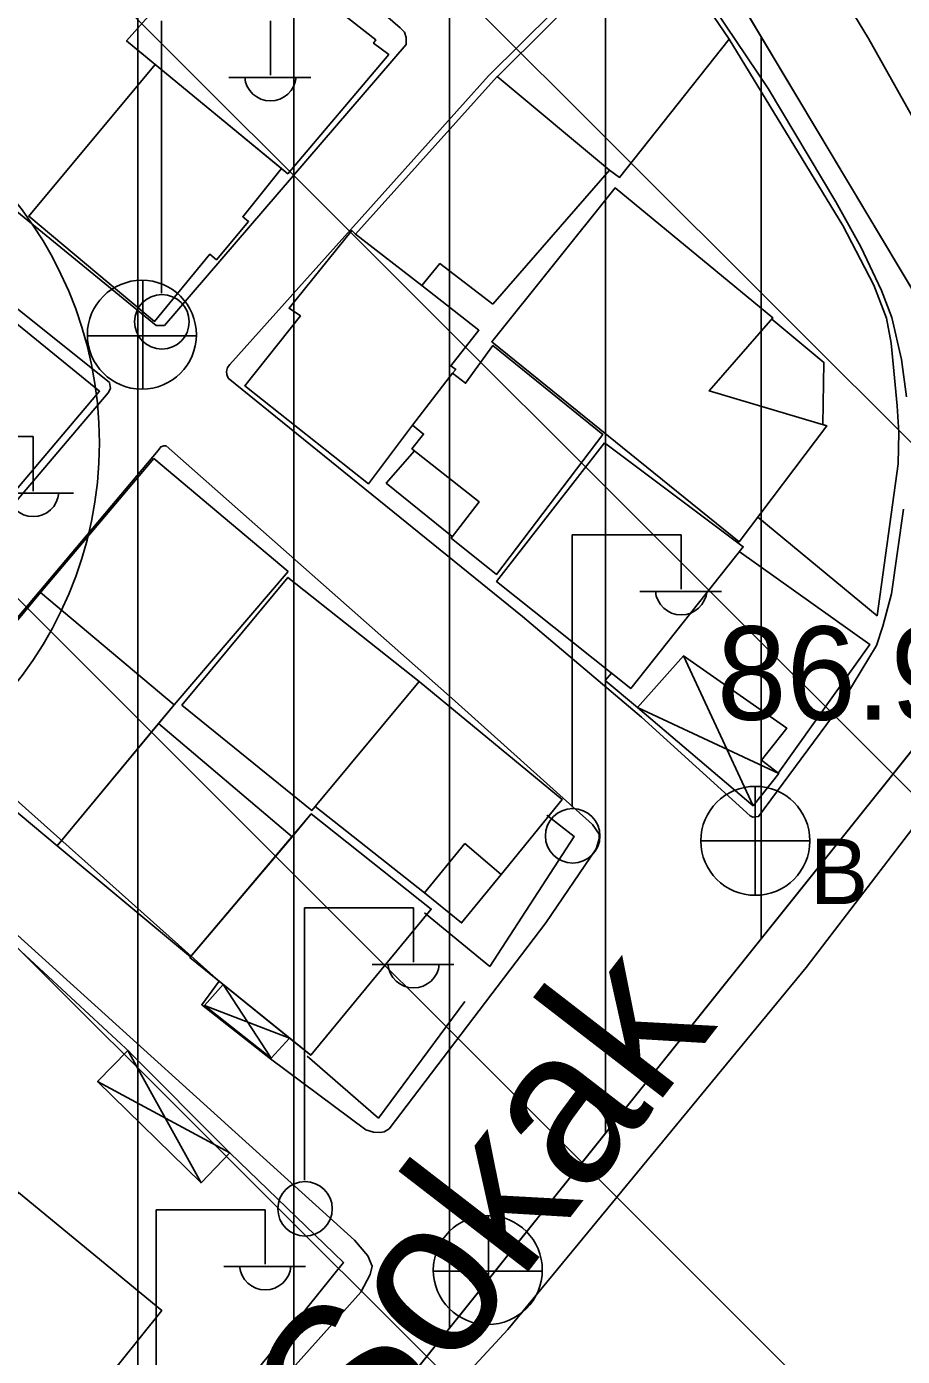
# Model space of a CAD drawing. Extents: x 417995 to 421451, y 4454518 to 4458015.
# Drawn here: x 421102 to 421158.2, y 4456990.8 to 4457076.2 of the extents above; entities that cross this region are included whole.
import ezdxf

# ---------------------------------------------------------------- set-up
doc = ezdxf.new("R2010")
doc.units = 0
for name, color, linetype in [('ADAKENARI', 7, 'Continuous'), ('B_Mesken', 7, 'Continuous'), ('B_Sundurma', 7, 'Continuous'), ('B_Teras', 7, 'Continuous'), ('PL_KA_TARIM_ALANI', 7, 'Continuous'), ('PL_KON_MEV_250', 7, 'Continuous'), ('S_Elektrik_Diregi', 7, 'Continuous'), ('S_Rogar_Kapagi', 7, 'Continuous'), ('S_Rogar_Kapagi_Buski', 7, 'Continuous'), ('Sinir_Duvar_tek_tarafa_ait', 7, 'Continuous'), ('Sinir_Tel_bir_taraf', 7, 'Continuous'), ('SM_DAIRE', 7, 'Continuous'), ('SN_TR_SIVILASMA', 7, 'Continuous'), ('TR_ORTAYOGUNKONUT', 7, 'Continuous'), ('Y_Cadde_Yol', 7, 'Continuous'), ('Y_Yol_Kotu', 7, 'Continuous'), ('Yol_Sose', 7, 'Continuous')]:
    doc.layers.add(name, color=color, linetype=linetype)

msp = doc.modelspace()

# ---------------------------------------------------------------- linework, layer by layer
at = {"layer": 'ADAKENARI'}
for p, q in [((421082.812, 4457186.716), (421168.994, 4457042.411)), ((421168.994, 4457042.411), (421087.91, 4456941.055))]:
    msp.add_line(p, q, dxfattribs=at)
at = {"layer": 'B_Mesken'}
for points in [[(421108.445, 4457075.314), (421118.793, 4457066.78), (421125.281, 4457074.435), (421124.302, 4457075.169), (421124.442, 4457075.375), (421121.329, 4457077.831), (421121.874, 4457078.511), (421119.33, 4457080.582), (421118.891, 4457080.054), (421116.542, 4457082.068), (421116.337, 4457081.836), (421115.122, 4457082.846)], [(421118.39, 4457067.112), (421110.28, 4457073.8), (421108.445, 4457075.314), (421115.122, 4457082.846), (421116.337, 4457081.836), (421116.542, 4457082.068), (421118.891, 4457080.054), (421119.33, 4457080.583), (421121.874, 4457078.511), (421121.329, 4457077.831), (421124.442, 4457075.375), (421124.302, 4457075.169), (421125.281, 4457074.435), (421118.793, 4457066.78)], [(421110.28, 4457073.8), (421102.171, 4457064.053), (421110.252, 4457057.3), (421113.785, 4457061.61), (421114.212, 4457061.255), (421116.277, 4457063.709), (421115.905, 4457064.015), (421118.39, 4457067.112)], [(421118.39, 4457067.112), (421115.905, 4457064.014), (421116.277, 4457063.709), (421114.212, 4457061.255), (421113.785, 4457061.61), (421110.252, 4457057.3), (421102.171, 4457064.053), (421110.28, 4457073.8)], [(421131.965, 4457058.4), (421128.566, 4457061.012), (421127.4, 4457059.604), (421123.142, 4457062.894), (421132.246, 4457073.031), (421139.447, 4457067.021)], [(421131.965, 4457058.4), (421128.566, 4457061.012), (421127.4, 4457059.604), (421123.142, 4457062.894), (421132.246, 4457073.031), (421139.448, 4457067.021)], [(421149.866, 4457057.434), (421153.208, 4457054.664), (421153.143, 4457050.673), (421153.396, 4457050.598), (421147.765, 4457043.135), (421131.888, 4457055.989), (421139.808, 4457065.875), (421149.943, 4457057.522)], [(421149.866, 4457057.434), (421153.208, 4457054.664), (421153.143, 4457050.673), (421153.397, 4457050.598), (421147.765, 4457043.135), (421131.888, 4457055.989), (421139.808, 4457065.875), (421149.943, 4457057.522)], [(421127.4, 4457059.604), (421131.068, 4457056.732), (421129.266, 4457054.438), (421129.575, 4457054.215), (421129.375, 4457053.967), (421126.799, 4457050.636), (421123.978, 4457046.872), (421116.032, 4457053.16), (421119.606, 4457057.65), (421118.881, 4457058.146), (421122.905, 4457063.126), (421123.142, 4457062.894)], [(421127.4, 4457059.604), (421131.068, 4457056.732), (421129.267, 4457054.438), (421129.575, 4457054.215), (421129.375, 4457053.967), (421126.8, 4457050.636), (421123.978, 4457046.872), (421116.032, 4457053.16), (421119.606, 4457057.65), (421118.881, 4457058.146), (421122.905, 4457063.126), (421123.142, 4457062.894)], [(421089.633, 4457050.636), (421097.692, 4457060.159), (421106.72, 4457052.805), (421098.635, 4457043.292)], [(421098.635, 4457043.292), (421089.633, 4457050.636), (421090.341, 4457051.472), (421094.159, 4457055.984), (421097.5, 4457059.932), (421097.692, 4457060.159), (421106.72, 4457052.805)], [(421129.356, 4457043.47), (421125.122, 4457046.913), (421126.938, 4457048.985), (421126.767, 4457049.119), (421127.518, 4457050.053), (421126.799, 4457050.636), (421129.375, 4457053.967), (421130.207, 4457053.322), (421131.961, 4457055.748), (421139.025, 4457050.029), (421132.187, 4457041.039), (421129.287, 4457043.382)], [(421129.356, 4457043.47), (421125.122, 4457046.913), (421126.938, 4457048.985), (421126.767, 4457049.119), (421127.518, 4457050.053), (421126.8, 4457050.636), (421129.375, 4457053.967), (421130.207, 4457053.322), (421131.961, 4457055.748), (421139.025, 4457050.029), (421132.187, 4457041.039), (421129.287, 4457043.382)], [(421139.137, 4457049.487), (421132.197, 4457040.591), (421140.812, 4457033.705), (421148.029, 4457042.821)], [(421139.137, 4457049.487), (421148.029, 4457042.821), (421140.813, 4457033.705), (421132.197, 4457040.591)], [(421118.827, 4457041.229), (421111.503, 4457032.66), (421102.914, 4457039.875), (421110.206, 4457048.482)], [(421118.827, 4457041.229), (421111.503, 4457032.66), (421102.914, 4457039.875), (421110.206, 4457048.482)], [(421120.554, 4457026.142), (421120.332, 4457025.888), (421112.002, 4457032.654), (421118.809, 4457040.851), (421127.227, 4457034.169)], [(421120.554, 4457026.142), (421120.332, 4457025.888), (421112.002, 4457032.654), (421118.809, 4457040.851), (421127.227, 4457034.169)], [(421111.503, 4457032.66), (421103.992, 4457023.603), (421095.397, 4457030.796), (421102.914, 4457039.875)], [(421111.503, 4457032.66), (421110.507, 4457031.459), (421103.992, 4457023.603), (421095.397, 4457030.796), (421102.914, 4457039.875)], [(421127.573, 4457020.596), (421120.554, 4457026.142), (421127.227, 4457034.169), (421136.405, 4457026.591), (421132.501, 4457021.776), (421129.953, 4457018.659)], [(421127.573, 4457020.596), (421120.554, 4457026.142), (421127.227, 4457034.169), (421136.406, 4457026.591), (421132.501, 4457021.776), (421129.953, 4457018.659)], [(421119.069, 4457024.195), (421110.507, 4457031.459), (421103.992, 4457023.603), (421112.552, 4457016.481)], [(421119.069, 4457024.195), (421112.552, 4457016.481), (421103.992, 4457023.603), (421110.507, 4457031.459)], [(421120.307, 4457025.66), (421128.011, 4457019.543), (421120.277, 4457010.156), (421112.516, 4457016.438)], [(421118.909, 4457011.263), (421114.656, 4457014.706), (421112.516, 4457016.438), (421112.552, 4457016.481), (421119.069, 4457024.195), (421120.308, 4457025.66), (421128.011, 4457019.543), (421120.277, 4457010.156)], [(421101.505, 4457001.345), (421110.71, 4456993.749), (421102.539, 4456983.573), (421093.224, 4456991.127)], [(421099.866, 4456999.323), (421101.23, 4457001.005), (421101.505, 4457001.345), (421110.71, 4456993.749), (421102.539, 4456983.573), (421093.224, 4456991.127)]]:
    msp.add_lwpolyline(points, close=True, dxfattribs=at)
at = {"layer": 'B_Sundurma'}
for p, q in [((421144.202, 4457035.81), (421148.668, 4457026.188)), ((421141.253, 4457032.497), (421150.312, 4457028.25)), ((421114.656, 4457014.705), (421117.73, 4457009.975)), ((421113.442, 4457013.343), (421118.909, 4457011.263)), ((421113.24, 4457001.969), (421108.536, 4457010.466)), ((421115.069, 4457003.886), (421106.585, 4457008.463))]:
    msp.add_line(p, q, dxfattribs=at)
for points in [[(421141.253, 4457032.497), (421144.202, 4457035.81), (421150.824, 4457031.159), (421149.212, 4457029.108), (421150.312, 4457028.25), (421148.668, 4457026.188)], [(421141.253, 4457032.497), (421144.202, 4457035.81), (421150.824, 4457031.159), (421149.212, 4457029.108), (421150.312, 4457028.25), (421148.668, 4457026.188)], [(421114.656, 4457014.706), (421118.909, 4457011.263), (421117.73, 4457009.975), (421113.442, 4457013.343)], [(421114.656, 4457014.705), (421113.442, 4457013.343), (421117.73, 4457009.975), (421118.909, 4457011.263)], [(421115.069, 4457003.886), (421113.24, 4457001.969), (421106.585, 4457008.463), (421108.536, 4457010.466)], [(421115.068, 4457003.886), (421113.24, 4457001.969), (421106.585, 4457008.463), (421108.536, 4457010.466)]]:
    msp.add_lwpolyline(points, close=True, dxfattribs=at)
at = {"layer": 'B_Teras'}
for points in [[(421153.396, 4457050.598), (421147.765, 4457043.135), (421131.888, 4457055.989), (421139.808, 4457065.875), (421149.943, 4457057.522), (421145.852, 4457052.826)], [(421139.025, 4457050.029), (421132.187, 4457041.039), (421129.287, 4457043.382), (421131.089, 4457045.703), (421126.767, 4457049.119), (421127.518, 4457050.053), (421126.799, 4457050.636), (421129.375, 4457053.967), (421130.207, 4457053.322), (421131.961, 4457055.748)], [(421130.155, 4457023.75), (421127.573, 4457020.596), (421129.953, 4457018.659), (421132.501, 4457021.776)]]:
    msp.add_lwpolyline(points, close=True, dxfattribs=at)
at = {"layer": 'PL_KA_TARIM_ALANI'}
msp.add_lwpolyline([(421290.4, 4457299.879), (421285.707, 4457301.557), (421276.689, 4457300.707), (421082.812, 4457186.716), (421168.994, 4457042.411), (421087.91, 4456941.055), (421179.38, 4456878.121), (421285.574, 4456837.091)], dxfattribs=at)
at = {"layer": 'PL_KON_MEV_250'}
msp.add_lwpolyline([(420879.182, 4457066.99), (421082.812, 4457186.716), (421168.994, 4457042.411), (421087.91, 4456941.055), (421082.787, 4456944.58), (420938.495, 4457043.858), (420938.495, 4457043.858), (420932.514, 4457047.751), (420926.342, 4457051.332), (420919.994, 4457054.592), (420913.487, 4457057.522), (420906.838, 4457060.115), (420900.066, 4457062.364), (420893.187, 4457064.263), (420886.219, 4457065.806)], close=True, dxfattribs=at)
at = {"layer": 'S_Elektrik_Diregi'}
for p, q in [((421110.682, 4457059.105), (421110.682, 4457076.605)), ((421117.682, 4457073.105), (421117.682, 4457076.605)), ((421115.022, 4457072.965), (421120.272, 4457072.965)), ((421095.45, 4457049.901), (421102.45, 4457049.901)), ((421102.45, 4457046.401), (421102.45, 4457049.901)), ((421099.79, 4457046.261), (421105.04, 4457046.261)), ((421137.049, 4457026.086), (421137.049, 4457043.586)), ((421137.049, 4457043.586), (421144.049, 4457043.586)), ((421144.049, 4457040.086), (421144.049, 4457043.586)), ((421141.389, 4457039.946), (421146.639, 4457039.946)), ((421119.87, 4457002.129), (421119.87, 4457019.629)), ((421119.87, 4457019.629), (421126.87, 4457019.629)), ((421126.87, 4457016.129), (421126.87, 4457019.629)), ((421124.21, 4457015.989), (421129.46, 4457015.989)), ((421110.35, 4456982.729), (421110.35, 4457000.229)), ((421110.35, 4457000.229), (421117.35, 4457000.229)), ((421117.35, 4456996.729), (421117.35, 4457000.229)), ((421114.69, 4456996.589), (421119.94, 4456996.589))]:
    msp.add_line(p, q, dxfattribs=at)
for centre in [(421110.718, 4457057.27), (421137.085, 4457024.25), (421119.906, 4457000.294)]:
    msp.add_circle(centre, 1.75, dxfattribs=at)
for centre in [(421117.683, 4457073.118), (421102.45, 4457046.414), (421144.05, 4457040.099), (421126.871, 4457016.142), (421117.351, 4456996.741)]:
    msp.add_arc(centre, 1.658, 184.83843, 355.14641, dxfattribs=at)
at = {"layer": 'S_Rogar_Kapagi'}
for p, q in [((421109.486, 4457052.913), (421109.486, 4457059.913)), ((421105.916, 4457056.378), (421112.916, 4457056.378)), ((421131.69, 4456992.831), (421131.69, 4456999.831)), ((421128.12, 4456996.296), (421135.12, 4456996.296))]:
    msp.add_line(p, q, dxfattribs=at)
for centre in [(421109.433, 4457056.442), (421131.637, 4456996.359)]:
    msp.add_circle(centre, 3.5, dxfattribs=at)
at = {"layer": 'S_Rogar_Kapagi_Buski'}
for p, q in [((421148.809, 4457027.43), (421148.809, 4457020.43)), ((421145.309, 4457023.93), (421152.309, 4457023.93))]:
    msp.add_line(p, q, dxfattribs=at)
msp.add_circle((421148.809, 4457023.93), 3.5, dxfattribs=at)
at = {"layer": 'Sinir_Duvar_tek_tarafa_ait'}
for points in [[(421132.209, 4457072.99), (421142.103, 4457082.825)], [(421147.78, 4457042.507), (421156.152, 4457036.549), (421150.268, 4457028.284)], [(421141.253, 4457032.497), (421139.173, 4457034.228), (421139.571, 4457034.697)], [(421135.433, 4457025.586), (421137.185, 4457024.203), (421131.768, 4457015.86)], [(421127.571, 4457019.298), (421131.768, 4457015.86)], [(421130.165, 4457013.605), (421124.615, 4457006.115), (421120.039, 4457010.092)]]:
    msp.add_lwpolyline(points, dxfattribs=at)
at = {"layer": 'Sinir_Tel_bir_taraf'}
for points in [[(421142.103, 4457082.825), (421147.138, 4457075.421), (421140.101, 4457066.548), (421139.447, 4457067.021)], [(421147.132, 4457075.431), (421154.423, 4457063.462), (421156.425, 4457059.621), (421157.235, 4457057.495), (421157.525, 4457055.891), (421157.692, 4457054.113), (421157.908, 4457051.869), (421158.021, 4457050.164), (421157.971, 4457048.154), (421156.628, 4457038.387), (421148.962, 4457044.721)], [(421097.256, 4457020.903), (421108.673, 4457010.327)], [(421115.069, 4457003.886), (421122.378, 4456996.841), (421109.264, 4456980.531), (421103.762, 4456985.096)]]:
    msp.add_lwpolyline(points, dxfattribs=at)
at = {"layer": 'SM_DAIRE'}
msp.add_circle((421081.705, 4457049.5), 25, dxfattribs=at)
at = {"layer": 'SN_TR_SIVILASMA'}
for p, q in [((421285.531, 4456832.974), (420332.804, 4457785.701)), ((421285.763, 4456855.193), (420355.494, 4457785.461)), ((421286.226, 4456899.631), (420400.875, 4457784.982)), ((421286.458, 4456921.85), (420423.566, 4457784.742))]:
    msp.add_line(p, q, dxfattribs=at)
at = {"layer": 'TR_ORTAYOGUNKONUT'}
for p, q in [((421109.182, 4456967.645), (421109.182, 4457142.562)), ((421119.182, 4456980.145), (421119.182, 4457125.818)), ((421129.182, 4456992.645), (421129.182, 4457109.074)), ((421139.182, 4457005.145), (421139.182, 4457092.33)), ((421149.182, 4457017.645), (421149.182, 4457075.585))]:
    msp.add_line(p, q, dxfattribs=at)
at = {"layer": 'Yol_Sose'}
for points in [[(421098.411, 4457066.652), (421084.111, 4457078.847), (421083.747, 4457079.256), (421083.691, 4457079.482), (421083.827, 4457079.878), (421099.428, 4457097.804), (421099.862, 4457098.154), (421100.166, 4457098.308), (421100.709, 4457098.069), (421126.018, 4457076.165), (421126.284, 4457075.87), (421126.4, 4457075.543), (421126.388, 4457075.094), (421110.884, 4457057.04), (421110.359, 4457057.042), (421099.733, 4457065.705), (421098.411, 4457066.652)], [(421162.476, 4457064.064), (421156.08, 4457075.473), (421147.968, 4457088.835)], [(421158.514, 4457052.45), (421158.202, 4457054.843), (421157.576, 4457057.553), (421156.909, 4457059.282), (421155.588, 4457062.089), (421153.973, 4457064.983), (421149.633, 4457072.248), (421142.123, 4457083.442), (421131.686, 4457073.074), (421115.081, 4457054.537), (421114.93, 4457054.325), (421114.872, 4457054.074), (421114.88, 4457053.893), (421114.964, 4457053.651), (421133.855, 4457038.347)], [(421078.064, 4457043.69), (421064.646, 4457054.8), (421064.073, 4457055.315), (421064.027, 4457055.89), (421064.063, 4457056.326), (421079.724, 4457075.074), (421079.902, 4457075.181), (421080.114, 4457075.163), (421107.349, 4457053.369), (421107.414, 4457052.993), (421107.268, 4457052.71), (421091.087, 4457033.651), (421090.681, 4457033.425), (421090.18, 4457033.364), (421089.513, 4457033.607), (421079.764, 4457042.371), (421078.064, 4457043.69)], [(421135.359, 4457018.663), (421125.316, 4457005.431), (421124.974, 4457005.239), (421124.726, 4457005.187), (421124.31, 4457005.21), (421123.813, 4457005.37), (421117.698, 4457009.926), (421113.277, 4457013.395), (421114.384, 4457014.913), (421096.113, 4457031.237), (421096.068, 4457031.544), (421096.212, 4457032.068), (421110.479, 4457049.004), (421110.646, 4457049.232), (421110.85, 4457049.306), (421110.982, 4457049.293), (421129.532, 4457032.911)], [(421141.502, 4457031.869), (421148.488, 4457025.536), (421148.657, 4457025.457), (421148.678, 4457025.457), (421149.019, 4457025.501), (421154.122, 4457032.41), (421156.58, 4457036.474), (421156.992, 4457037.717), (421157.548, 4457039.791), (421158.331, 4457045.226)], [(421133.855, 4457038.347), (421141.502, 4457031.869)], [(421129.532, 4457032.911), (421138.348, 4457024.981), (421138.595, 4457024.627), (421138.794, 4457024.356), (421138.795, 4457024.065), (421138.583, 4457023.416), (421135.359, 4457018.663)], [(421108.95, 4456936.883), (421107.481, 4456938.454), (421106.033, 4456940.681), (421104.874, 4456943.266), (421103.585, 4456946.74), (421102.939, 4456949.185), (421102.73, 4456950.705), (421102.695, 4456952.491), (421102.837, 4456954.028), (421103.781, 4456956.068), (421104.738, 4456957.538), (421110.688, 4456965.558), (421113.017, 4456969.517), (421122.338, 4456981.081), (421132.922, 4456992.54), (421152.079, 4457015.793), (421162.564, 4457029.504)], [(421098.944, 4457020.11), (421123.082, 4456998.276), (421123.928, 4456997.267), (421124.209, 4456996.598), (421124.095, 4456996.065), (421123.49, 4456994.946), (421109.036, 4456978.784), (421108.582, 4456978.622), (421107.774, 4456978.732), (421106.876, 4456979.243), (421094.336, 4456989.58), (421084.24, 4456997.543), (421074.493, 4457005.445), (421074.391, 4457005.835), (421091.255, 4457025.199), (421091.951, 4457025.542), (421092.251, 4457025.571), (421092.994, 4457025.314), (421098.408, 4457020.599), (421098.944, 4457020.11)]]:
    msp.add_lwpolyline(points, dxfattribs=at)

# ---------------------------------------------------------------- texts
at = {"layer": 'S_Rogar_Kapagi_Buski'}
msp.add_text('B', height=4.2, dxfattribs=at).set_placement((421152.309, 4457019.865))
at = {"layer": 'Y_Cadde_Yol'}
msp.add_text('3.Pazar Sokak', height=10, rotation=52.30992, dxfattribs=at).set_placement((421093.245, 4456943.199))
at = {"layer": 'Y_Yol_Kotu'}
msp.add_text('86.91', height=6, dxfattribs=at).set_placement((421146.343, 4457031.705))

doc.saveas('drawing.dxf')
